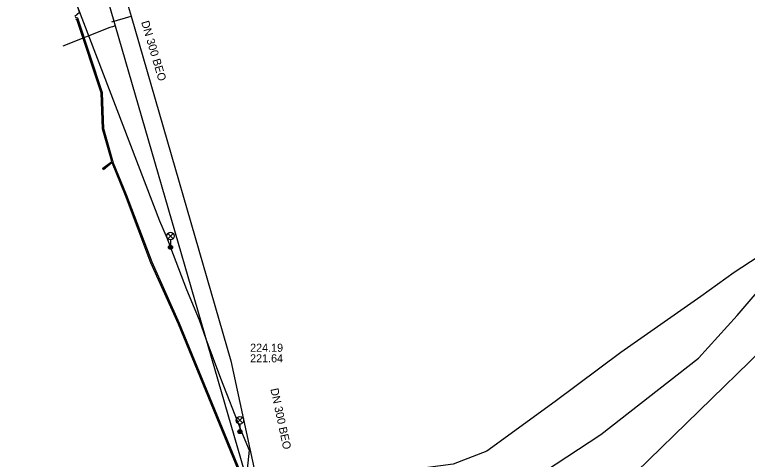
# Model space of a CAD drawing. Extents: x -595540 to -593988, y -1160850 to -1159202.
# Drawn here: x -595333 to -595260.2, y -1160144.7 to -1160100.6 of the extents above; entities that cross this region are included whole.
import ezdxf

# ---------------------------------------------------------------- set-up
doc = ezdxf.new("R2010")
doc.units = 0
for name, color, linetype in [('BVK-JEDNOTNA_popisy', 7, 'Continuous'), ('BVK-JEDNOTNA_trasa sítě', 7, 'Continuous'), ('BVK-VODOVOD_trasa sítě', 7, 'Continuous'), ('DSP-SDEL-VODAFONE_kabel', 7, 'Continuous'), ('EON-NN_kabel', 7, 'Continuous'), ('INNOGY-STL_trasa sítě', 7, 'Continuous'), ('JEDNOTNA_trasa neprovozované sítě', 7, 'Continuous'), ('TSB_kabel VO', 7, 'Continuous'), ('TSB_lampy VO', 7, 'Continuous')]:
    doc.layers.add(name, color=color, linetype=linetype)

msp = doc.modelspace()

# ---------------------------------------------------------------- linework, layer by layer
at = {"layer": 'BVK-JEDNOTNA_popisy'}
msp.add_line((-595309.624, -1160134.162), (-595309.624, -1160134.162), dxfattribs=at)
at = {"layer": 'BVK-JEDNOTNA_trasa sítě'}
for points in [[(-595322.627, -1160096.526), (-595322.432, -1160097.41), (-595321.452, -1160100.741), (-595311.529, -1160134.947)], [(-595311.529, -1160134.947), (-595308.749, -1160147.785), (-595307.29, -1160154.524), (-595307.319, -1160155.629)]]:
    msp.add_lwpolyline(points, dxfattribs=at)
at = {"layer": 'BVK-VODOVOD_trasa sítě'}
for points in [[(-595329.475, -1160078.021), (-595329.376, -1160078.675), (-595329.294, -1160079.227), (-595329.234, -1160079.629), (-595329.048, -1160080.866), (-595327.71, -1160085.484), (-595323.014, -1160101.701), (-595309.568, -1160148.128), (-595308.174, -1160152.941)], [(-595323.014, -1160101.701), (-595323.306, -1160101.786), (-595323.542, -1160101.854), (-595328.219, -1160103.707)]]:
    msp.add_lwpolyline(points, dxfattribs=at)
at = {"layer": 'DSP-SDEL-VODAFONE_kabel'}
msp.add_lwpolyline([(-595310.106, -1160161.066), (-595309.592, -1160161.161), (-595309.214, -1160161.254), (-595308.723, -1160161.396), (-595307.844, -1160161.285), (-595300.571, -1160158.892), (-595297.054, -1160158.522), (-595293.265, -1160157.815), (-595284.969, -1160155.2), (-595279.187, -1160152.467), (-595271.272, -1160145.978), (-595258.783, -1160133.806), (-595256.314, -1160130.96), (-595253.633, -1160127.227), (-595253.268, -1160126.469), (-595252.993, -1160124.784), (-595249.536, -1160120.794)], dxfattribs=at)
msp.add_lwpolyline([(-595310.106, -1160161.066), (-595309.592, -1160161.161), (-595309.214, -1160161.254), (-595308.723, -1160161.396), (-595307.844, -1160161.285), (-595300.571, -1160158.892), (-595297.054, -1160158.522), (-595293.265, -1160157.815), (-595284.969, -1160155.2), (-595279.187, -1160152.467), (-595271.272, -1160145.978), (-595258.783, -1160133.806), (-595256.314, -1160130.96), (-595253.633, -1160127.227), (-595253.268, -1160126.469), (-595252.993, -1160124.784), (-595249.536, -1160120.794)], dxfattribs=at)
at = {"layer": 'EON-NN_kabel'}
for points in [[(-595327.017, -1160100.755), (-595326.575, -1160100.361), (-595327.797, -1160096.623), (-595328.959, -1160094.12), (-595328.89, -1160092.397), (-595328.799, -1160091.46), (-595329.97, -1160087.5), (-595331.285, -1160083.05), (-595332.682, -1160078.827), (-595332.197, -1160077.829), (-595328.713, -1160076.487), (-595328.641, -1160076.303), (-595328.375, -1160075.623), (-595328.343, -1160075.542), (-595328.725, -1160074.448), (-595330.445, -1160069.52), (-595332.337, -1160062.978), (-595332.751, -1160062.785), (-595333.01, -1160062.34)], [(-595311.196, -1160146.132), (-595310.626, -1160145.887), (-595316.626, -1160131.247), (-595319.368, -1160125.158), (-595321.905, -1160118.474), (-595323.191, -1160115.314), (-595323.267, -1160115.09), (-595324.167, -1160111.913), (-595324.289, -1160108.34), (-595326.743, -1160100.926), (-595326.977, -1160100.887)], [(-595311.249, -1160145.997), (-595310.77, -1160145.817), (-595316.736, -1160131.294), (-595319.479, -1160125.204), (-595322.017, -1160118.518), (-595323.304, -1160115.356), (-595323.334, -1160115.267), (-595324.19, -1160115.973), (-595324.244, -1160115.824), (-595323.367, -1160115.148), (-595324.286, -1160111.932), (-595324.408, -1160108.361), (-595326.822, -1160101.07), (-595326.92, -1160101.052)], [(-595258.373, -1160124.083), (-595259.154, -1160124.616), (-595261.547, -1160126.178), (-595264.852, -1160128.553), (-595272.797, -1160134.116), (-595279.314, -1160138.97), (-595286.098, -1160143.913), (-595289.464, -1160145.197), (-595294.99, -1160145.922), (-595297.91, -1160145.8)]]:
    msp.add_lwpolyline(points, dxfattribs=at)
at = {"layer": 'INNOGY-STL_trasa sítě'}
msp.add_lwpolyline([(-595298.72, -1160149.81), (-595293.22, -1160151.14), (-595292.12, -1160150.84), (-595282.59, -1160147.38), (-595274.79, -1160142.24), (-595265.1, -1160134.68), (-595261.26, -1160130.43), (-595255.91, -1160124.21), (-595252.3, -1160120.13), (-595235.1, -1160106.32), (-595229.13, -1160102.78), (-595224.53, -1160100.99), (-595208.42, -1160096.62), (-595191.5, -1160094.06), (-595171.19, -1160091.21), (-595144.48, -1160088.32), (-595116.92, -1160086.75), (-595095.63, -1160085.88)], dxfattribs=at)
at = {"layer": 'JEDNOTNA_trasa neprovozované sítě'}
msp.add_line((-595323.369, -1160101.31), (-595321.452, -1160100.741), dxfattribs=at)
at = {"layer": 'TSB_kabel VO'}
msp.add_lwpolyline([(-595327.53, -1160097.8), (-595322.263, -1160111.549), (-595318.62, -1160121.06), (-595317.85, -1160122.79), (-595317.53, -1160123.68), (-595315.93, -1160127.86), (-595314.68, -1160130.88), (-595314.02, -1160132.74), (-595312.57, -1160136.64), (-595310.56, -1160141.81), (-595310.64, -1160141.96), (-595310.484, -1160141.99), (-595309.73, -1160143.81), (-595310.15, -1160147.86), (-595308.88, -1160151.36), (-595311.847, -1160151.982), (-595320.712, -1160154.532), (-595321.16, -1160154.723), (-595322.058, -1160154.992), (-595322.27, -1160154.97)], dxfattribs=at)
at = {"layer": 'TSB_lampy VO'}
for p, q in [((-595317.795, -1160122.82), (-595317.265, -1160122.29)), ((-595317.795, -1160122.29), (-595317.265, -1160122.82)), ((-595317.795, -1160122.82), (-595317.265, -1160122.29)), ((-595317.795, -1160122.29), (-595317.265, -1160122.82)), ((-595317.53, -1160122.93), (-595317.53, -1160123.68)), ((-595317.53, -1160122.93), (-595317.53, -1160123.68)), ((-595310.905, -1160141.1), (-595310.375, -1160140.57)), ((-595310.905, -1160140.57), (-595310.375, -1160141.1)), ((-595310.905, -1160141.1), (-595310.375, -1160140.57)), ((-595310.905, -1160140.57), (-595310.375, -1160141.1)), ((-595310.64, -1160141.21), (-595310.64, -1160141.96)), ((-595310.64, -1160141.21), (-595310.64, -1160141.96))]:
    msp.add_line(p, q, dxfattribs=at)
for centre, radius in [((-595317.53, -1160122.555), 0.375), ((-595317.53, -1160122.555), 0.375), ((-595317.53, -1160123.68), 0.2), ((-595317.53, -1160123.68), 0.2), ((-595317.53, -1160123.68), 0.145), ((-595317.53, -1160123.68), 0.145), ((-595317.53, -1160123.68), 0.0876), ((-595317.53, -1160123.68), 0.0876), ((-595310.64, -1160140.835), 0.375), ((-595310.64, -1160140.835), 0.375), ((-595310.64, -1160141.96), 0.2), ((-595310.64, -1160141.96), 0.2), ((-595310.64, -1160141.96), 0.145), ((-595310.64, -1160141.96), 0.145), ((-595310.64, -1160141.96), 0.0876), ((-595310.64, -1160141.96), 0.0876)]:
    msp.add_circle(centre, radius, dxfattribs=at)

# ---------------------------------------------------------------- texts
at = {"layer": 'BVK-JEDNOTNA_popisy'}
for rotation, p in [(286.53619, (-595320.454, -1160101.326)), (282.20991, (-595307.617, -1160137.74))]:
    msp.add_text('DN 300 BEO', height=0.8, rotation=rotation, dxfattribs=at).set_placement(p)
for s, p in [('224.19', (-595309.624, -1160134.037)), ('221.64', (-595309.624, -1160135.087))]:
    msp.add_text(s, height=0.8, dxfattribs=at).set_placement(p)

doc.saveas('drawing.dxf')
